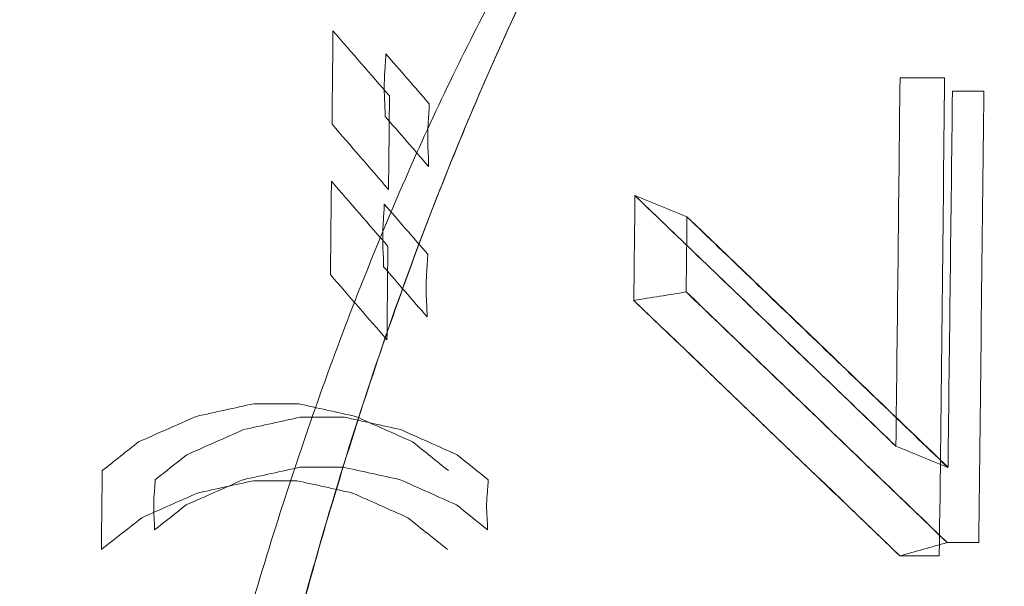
# Model space of a CAD drawing. Header units: millimetres. Extents: x -10 to 594, y 0 to 420.
# Tile 385 of 656: x 203.8049 to 203.9296, y 280.2027 to 280.2744. Entities that reach past the tile are written whole.
import ezdxf

# ---------------------------------------------------------------- set-up
doc = ezdxf.new("R2010")
doc.units = ezdxf.units.MM
doc.layers.add('1', color=7, linetype='Continuous', true_color=0xffffff)

msp = doc.modelspace()

# ---------------------------------------------------------------- linework, layer by layer
at = {"layer": '1', "color": 155, "linetype": 'Continuous', "lineweight": 18}
for points, knots in [([(203.87674, 278.47357), (203.79781, 278.47341), (203.64099, 278.50646), (203.34149, 278.70034), (203.01215, 279.17146), (202.74375, 280.01789), (202.64785, 281.01625), (202.74375, 282.01461), (203.01215, 282.86104), (203.34149, 283.33215), (203.64099, 283.52603), (203.79781, 283.55909), (203.87674, 283.55892)], [0, 0, 0, 0, 0.0625, 0.125, 0.25, 0.375, 0.5, 0.625, 0.75, 0.875, 0.9375, 1, 1, 1, 1]), ([(203.87674, 283.55892), (203.79781, 283.55909), (203.64099, 283.52603), (203.34149, 283.33215), (203.01215, 282.86104), (202.74375, 282.01461), (202.64785, 281.01625), (202.74375, 280.01789), (203.01215, 279.17146), (203.34149, 278.70034), (203.64099, 278.50646), (203.79781, 278.47341), (203.87674, 278.47357)], [0, 0, 0, 0, 0.0625, 0.125, 0.25, 0.375, 0.5, 0.625, 0.75, 0.875, 0.9375, 1, 1, 1, 1]), ([(203.89065, 278.4889), (203.81225, 278.48873), (203.6565, 278.52159), (203.35905, 278.7143), (203.032, 279.18258), (202.76552, 280.0239), (202.67033, 281.01625), (202.76552, 282.00859), (203.032, 282.84992), (203.35905, 283.31819), (203.6565, 283.51091), (203.81225, 283.54376), (203.89065, 283.54359)], [0, 0, 0, 0, 0.0625, 0.125, 0.25, 0.375, 0.5, 0.625, 0.75, 0.875, 0.9375, 1, 1, 1, 1]), ([(203.89065, 283.54359), (203.81225, 283.54376), (203.6565, 283.51091), (203.35905, 283.31819), (203.032, 282.84992), (202.76552, 282.00859), (202.67033, 281.01625), (202.76552, 280.0239), (203.032, 279.18258), (203.35905, 278.7143), (203.6565, 278.52159), (203.81225, 278.48873), (203.89065, 278.4889)], [0, 0, 0, 0, 0.0625, 0.125, 0.25, 0.375, 0.5, 0.625, 0.75, 0.875, 0.9375, 1, 1, 1, 1]), ([(203.9277, 283.34978), (203.85515, 283.34994), (203.71099, 283.3196), (203.43567, 283.14166), (203.13328, 282.7093), (202.88785, 281.93249), (202.80052, 281.01625), (202.88785, 280.1), (203.13328, 279.32319), (203.43567, 278.89083), (203.71099, 278.71289), (203.85515, 278.68255), (203.9277, 278.68271)], [0, 0, 0, 0, 0.0625, 0.125, 0.25, 0.375, 0.5, 0.625, 0.75, 0.875, 0.9375, 1, 1, 1, 1]), ([(203.9277, 278.68271), (203.85515, 278.68255), (203.71099, 278.71289), (203.43567, 278.89083), (203.13328, 279.32319), (202.88785, 280.1), (202.80052, 281.01625), (202.88785, 281.93249), (203.13328, 282.7093), (203.43567, 283.14166), (203.71099, 283.3196), (203.85515, 283.34994), (203.9277, 283.34978)], [0, 0, 0, 0, 0.0625, 0.125, 0.25, 0.375, 0.5, 0.625, 0.75, 0.875, 0.9375, 1, 1, 1, 1]), ([(204.40352, 278.79375), (204.33394, 278.7936), (204.19588, 278.82249), (203.93276, 278.99196), (203.64432, 279.40375), (203.41025, 280.1436), (203.32698, 281.01625), (203.41025, 281.88889), (203.64432, 282.62874), (203.93276, 283.04053), (204.19588, 283.21), (204.33394, 283.23889), (204.40352, 283.23875)], [0, 0, 0, 0, 0.0625, 0.125, 0.25, 0.375, 0.5, 0.625, 0.75, 0.875, 0.9375, 1, 1, 1, 1]), ([(204.40352, 283.23875), (204.40271, 283.23875), (204.40107, 283.23875), (204.39862, 283.23873), (204.39617, 283.23871), (204.39372, 283.23867), (204.39127, 283.23862), (204.38882, 283.23856), (204.38637, 283.23849), (204.38392, 283.23841), (204.38148, 283.23831), (204.37903, 283.2382), (204.37658, 283.23808), (204.37414, 283.23795), (204.37169, 283.23781), (204.36925, 283.23765), (204.36681, 283.23748), (204.36437, 283.2373), (204.36193, 283.23711), (204.35949, 283.23691), (204.35705, 283.23669), (204.35461, 283.23646), (204.35217, 283.23622), (204.34973, 283.23597), (204.34729, 283.23571), (204.34486, 283.23543), (204.34242, 283.23515), (204.33999, 283.23485), (204.33755, 283.23453), (204.33512, 283.23421), (204.33269, 283.23388), (204.33026, 283.23353), (204.32782, 283.23317), (204.32539, 283.2328), (204.32296, 283.23242), (204.32053, 283.23202), (204.31811, 283.23161), (204.31568, 283.2312), (204.31325, 283.23076), (204.31082, 283.23032), (204.3084, 283.22987), (204.30597, 283.2294), (204.30355, 283.22892), (204.30113, 283.22843), (204.2987, 283.22793), (204.29628, 283.22741), (204.29386, 283.22689), (204.29144, 283.22635), (204.28902, 283.2258), (204.2866, 283.22524), (204.28418, 283.22466), (204.28176, 283.22408), (204.27934, 283.22348), (204.27692, 283.22287), (204.27451, 283.22225), (204.27209, 283.22161), (204.26968, 283.22097), (204.26726, 283.22031), (204.26485, 283.21964), (204.26243, 283.21896), (204.26002, 283.21827), (204.25761, 283.21756), (204.2552, 283.21684), (204.25279, 283.21611), (204.25038, 283.21537), (204.24797, 283.21462), (204.24556, 283.21385), (204.24315, 283.21308), (204.24074, 283.21229), (204.23834, 283.21149), (204.23593, 283.21067), (204.23352, 283.20985), (204.23112, 283.20901), (204.22871, 283.20816), (204.22631, 283.2073), (204.22391, 283.20643), (204.2215, 283.20555), (204.2191, 283.20465), (204.2167, 283.20374), (204.2143, 283.20282), (204.2119, 283.20189), (204.2095, 283.20094), (204.2071, 283.19999), (204.2047, 283.19902), (204.2023, 283.19804), (204.1999, 283.19705), (204.18479, 283.19072), (204.15713, 283.17787), (204.1173, 283.15582), (204.07802, 283.13051), (204.03929, 283.10193), (203.99797, 283.06746), (203.95432, 283.02621), (203.90866, 282.97716), (203.86414, 282.9233), (203.82084, 282.86476), (203.77892, 282.80184), (203.73854, 282.73473), (203.69979, 282.66355), (203.6627, 282.5884), (203.62734, 282.50947), (203.59381, 282.42691), (203.56215, 282.34083), (203.52913, 282.2415), (203.49572, 282.1281), (203.46318, 281.99979), (203.43707, 281.87842), (203.41636, 281.76547), (203.40009, 281.66198), (203.38623, 281.55674), (203.37481, 281.44998), (203.36586, 281.34218), (203.35944, 281.23381), (203.35559, 281.12513), (203.35431, 281.01625), (203.35559, 280.90737), (203.35944, 280.79869), (203.36586, 280.69032), (203.37481, 280.58252), (203.38623, 280.47576), (203.40009, 280.37052), (203.41635, 280.26703), (203.435, 280.16536), (203.45597, 280.06574), (203.47923, 279.96839), (203.50473, 279.87344), (203.53242, 279.78108), (203.56215, 279.69166), (203.5938, 279.60559), (203.62734, 279.52303), (203.66269, 279.44409), (203.69978, 279.36894), (203.73854, 279.29777), (203.77891, 279.23066), (203.82084, 279.16773), (203.86414, 279.1092), (203.90865, 279.05534), (203.95432, 279.00629), (204.00109, 278.96208), (204.04887, 278.92281), (204.09755, 278.8886), (204.14711, 278.8595), (204.18209, 278.84287), (204.20193, 278.8346), (204.20637, 278.83279), (204.2108, 278.83103), (204.21523, 278.8293), (204.21967, 278.82762), (204.22411, 278.82598), (204.22855, 278.82438), (204.233, 278.82282), (204.23744, 278.8213), (204.24189, 278.81982), (204.24634, 278.81838), (204.25079, 278.81698), (204.25525, 278.81563), (204.2597, 278.81431), (204.26416, 278.81304), (204.26862, 278.8118), (204.27309, 278.81061), (204.27755, 278.80946), (204.28202, 278.80834), (204.28649, 278.80727), (204.29096, 278.80624), (204.29543, 278.80525), (204.29991, 278.8043), (204.30439, 278.8034), (204.30887, 278.80253), (204.31335, 278.8017), (204.31784, 278.80092), (204.32233, 278.80017), (204.32682, 278.79947), (204.33131, 278.79881), (204.33581, 278.79818), (204.3403, 278.7976), (204.3448, 278.79706), (204.34931, 278.79656), (204.35381, 278.7961), (204.35832, 278.79568), (204.36283, 278.7953), (204.36734, 278.79497), (204.37185, 278.79467), (204.37637, 278.79442), (204.38089, 278.7942), (204.38541, 278.79403), (204.38994, 278.79389), (204.39446, 278.7938), (204.39899, 278.79375), (204.40201, 278.79375), (204.40352, 278.79375)], [0, 0, 0, 0, 0.000746, 0.001492, 0.002237, 0.002983, 0.003728, 0.004473, 0.005218, 0.005962, 0.006707, 0.007451, 0.008195, 0.008939, 0.009683, 0.010427, 0.01117, 0.011913, 0.012657, 0.0134, 0.014143, 0.014885, 0.015628, 0.016371, 0.017113, 0.017855, 0.018598, 0.01934, 0.020082, 0.020824, 0.021566, 0.022307, 0.023049, 0.023791, 0.024532, 0.025274, 0.026015, 0.026757, 0.027498, 0.028239, 0.02898, 0.029722, 0.030463, 0.031204, 0.031945, 0.032686, 0.033427, 0.034168, 0.034909, 0.03565, 0.036391, 0.037132, 0.037874, 0.038615, 0.039356, 0.040097, 0.040838, 0.041579, 0.04232, 0.043062, 0.043803, 0.044545, 0.045286, 0.046027, 0.046769, 0.047511, 0.048252, 0.048994, 0.049736, 0.050478, 0.05122, 0.051962, 0.052705, 0.053447, 0.054189, 0.054932, 0.055675, 0.056418, 0.057161, 0.057904, 0.058647, 0.05939, 0.060134, 0.060878, 0.061621, 0.062365, 0.06311, 0.075698, 0.088229, 0.100725, 0.113207, 0.125697, 0.14129, 0.156857, 0.172441, 0.188081, 0.20372, 0.219302, 0.234867, 0.250452, 0.266047, 0.281627, 0.297231, 0.312895, 0.333766, 0.354549, 0.375329, 0.390906, 0.406468, 0.422052, 0.437697, 0.453344, 0.468917, 0.484456, 0.499999, 0.515541, 0.531079, 0.546652, 0.5623, 0.577944, 0.593528, 0.60909, 0.624668, 0.640257, 0.655835, 0.67144, 0.687107, 0.70277, 0.718373, 0.733954, 0.74955, 0.765134, 0.780698, 0.796281, 0.811921, 0.82756, 0.843143, 0.858711, 0.874306, 0.889914, 0.905519, 0.921164, 0.93689, 0.938265, 0.93964, 0.941013, 0.942387, 0.94376, 0.945132, 0.946504, 0.947876, 0.949247, 0.950618, 0.951989, 0.953359, 0.954729, 0.956099, 0.957469, 0.958839, 0.960208, 0.961578, 0.962947, 0.964317, 0.965686, 0.967055, 0.968425, 0.969794, 0.971164, 0.972534, 0.973903, 0.975274, 0.976644, 0.978014, 0.979385, 0.980756, 0.982128, 0.9835, 0.984872, 0.986244, 0.987618, 0.988991, 0.990365, 0.99174, 0.993115, 0.994491, 0.995867, 0.997244, 0.998622, 1, 1, 1, 1]), ([(203.85126, 280.27012), (203.85126, 280.27005), (203.85126, 280.26989), (203.85125, 280.26963), (203.85123, 280.26932), (203.85121, 280.26897), (203.85119, 280.26857), (203.85115, 280.26811), (203.85112, 280.26762), (203.85109, 280.26711), (203.85108, 280.26663), (203.85106, 280.266), (203.85107, 280.26518), (203.85111, 280.26434), (203.85114, 280.26366), (203.85116, 280.2632), (203.85117, 280.2628), (203.85118, 280.26247), (203.85118, 280.26227), (203.85118, 280.26218)], [0, 0, 0, 0, 0.026858, 0.059608, 0.098276, 0.142879, 0.193428, 0.249928, 0.317571, 0.38169, 0.442343, 0.499596, 0.617528, 0.74944, 0.816696, 0.875361, 0.925449, 0.966982, 1, 1, 1, 1]), ([(203.85669, 280.25583), (203.85669, 280.2559), (203.85669, 280.25606), (203.85669, 280.25633), (203.85668, 280.25663), (203.85666, 280.25699), (203.85665, 280.25739), (203.85662, 280.25785), (203.8566, 280.25835), (203.85658, 280.25886), (203.85657, 280.25935), (203.85657, 280.25997), (203.8566, 280.26079), (203.85665, 280.26162), (203.8567, 280.2623), (203.85673, 280.26276), (203.85675, 280.26316), (203.85677, 280.26349), (203.85677, 280.26368), (203.85677, 280.26377)], [0, 0, 0, 0, 0.026947, 0.059792, 0.098565, 0.143284, 0.193961, 0.250603, 0.318264, 0.382416, 0.443124, 0.500461, 0.618229, 0.750067, 0.81716, 0.875679, 0.925639, 0.967064, 1, 1, 1, 1]), ([(203.91591, 280.2204), (203.9106, 280.22551), (203.89957, 280.23609), (203.88855, 280.24667), (203.88283, 280.25215)], [0, 0, 0, 0, 0.482321, 1, 1, 1, 1]), ([(203.85107, 280.25107), (203.85107, 280.251), (203.85106, 280.25084), (203.85105, 280.25058), (203.85104, 280.25027), (203.85102, 280.24992), (203.85099, 280.24952), (203.85096, 280.24906), (203.85093, 280.24857), (203.8509, 280.24806), (203.85088, 280.24758), (203.85087, 280.24695), (203.85088, 280.24613), (203.85091, 280.24529), (203.85095, 280.24461), (203.85097, 280.24415), (203.85098, 280.24375), (203.85099, 280.24342), (203.85099, 280.24322), (203.85099, 280.24313)], [0, 0, 0, 0, 0.026855, 0.059602, 0.098269, 0.142872, 0.193422, 0.249925, 0.317556, 0.38167, 0.442323, 0.499585, 0.617502, 0.749427, 0.816681, 0.875345, 0.925435, 0.966973, 1, 1, 1, 1]), ([(203.88942, 280.24946), (203.89473, 280.24436), (203.90576, 280.23378), (203.91678, 280.2232), (203.92249, 280.21771)], [0, 0, 0, 0, 0.481523, 1, 1, 1, 1]), ([(203.8565, 280.23678), (203.8565, 280.23685), (203.8565, 280.23701), (203.85649, 280.23728), (203.85648, 280.23758), (203.85647, 280.23794), (203.85645, 280.23834), (203.85642, 280.2388), (203.8564, 280.2393), (203.85638, 280.23981), (203.85637, 280.2403), (203.85637, 280.24092), (203.8564, 280.24174), (203.85645, 280.24257), (203.8565, 280.24325), (203.85653, 280.24371), (203.85656, 280.24411), (203.85657, 280.24444), (203.85658, 280.24463), (203.85658, 280.24472)], [0, 0, 0, 0, 0.026955, 0.059805, 0.098581, 0.143301, 0.193977, 0.250617, 0.318289, 0.382444, 0.443147, 0.500474, 0.61825, 0.75007, 0.817167, 0.875687, 0.925645, 0.967068, 1, 1, 1, 1]), ([(203.88269, 280.23887), (203.88831, 280.23348), (203.89955, 280.22269), (203.91079, 280.2119), (203.9164, 280.2065)], [0, 0, 0, 0, 0.499909, 1, 1, 1, 1]), ([(203.84601, 280.22408), (203.84508, 280.22408), (203.84322, 280.22408), (203.84136, 280.22408), (203.84043, 280.22408)], [0, 0, 0, 0, 0.5, 1, 1, 1, 1]), ([(203.84037, 280.21773), (203.8413, 280.21773), (203.84315, 280.21773), (203.84501, 280.21773), (203.84594, 280.21773)], [0, 0, 0, 0, 0.5, 1, 1, 1, 1]), ([(203.82203, 280.21615), (203.82203, 280.21609), (203.82203, 280.21596), (203.82202, 280.21575), (203.82201, 280.21551), (203.82199, 280.21523), (203.82196, 280.21491), (203.82193, 280.21454), (203.8219, 280.21415), (203.82187, 280.21374), (203.82186, 280.21335), (203.82185, 280.21285), (203.82185, 280.2122), (203.82189, 280.21153), (203.82193, 280.21098), (203.82195, 280.21061), (203.82196, 280.21029), (203.82197, 280.21003), (203.82197, 280.20987), (203.82197, 280.2098)], [0, 0, 0, 0, 0.026896, 0.05966, 0.098332, 0.14294, 0.193497, 0.250016, 0.317612, 0.38167, 0.442278, 0.499542, 0.617357, 0.749262, 0.816529, 0.875206, 0.925316, 0.966893, 1, 1, 1, 1]), ([(203.86417, 280.2098), (203.86417, 280.20985), (203.86417, 280.20998), (203.86416, 280.21019), (203.86415, 280.21044), (203.86414, 280.21072), (203.86412, 280.21104), (203.86409, 280.21141), (203.86407, 280.21181), (203.86405, 280.21222), (203.86404, 280.21261), (203.86404, 280.21311), (203.86406, 280.21376), (203.86412, 280.21443), (203.86417, 280.21497), (203.8642, 280.21534), (203.86422, 280.21565), (203.86423, 280.21592), (203.86424, 280.21608), (203.86424, 280.21615)], [0, 0, 0, 0, 0.027045, 0.059946, 0.098751, 0.143491, 0.194184, 0.250845, 0.318535, 0.382645, 0.443282, 0.500569, 0.618265, 0.749966, 0.817079, 0.875604, 0.925566, 0.967007, 1, 1, 1, 1])]:
    msp.add_open_spline(points, degree=3, knots=knots, dxfattribs=at)
for points, degree in [([(203.8664, 279.73949), (203.84234, 279.79248), (203.81629, 279.93097), (203.81629, 280.08089), (203.84233, 280.21941), (203.89045, 280.32543), (203.95333, 280.38282), (204.0214, 280.38283), (204.08429, 280.32547), (204.10836, 280.27245)], 2), ([(204.10836, 280.27245), (204.1044, 280.28117), (204.09609, 280.29775), (204.08259, 280.31982), (204.06816, 280.33886), (204.05296, 280.3547), (204.03713, 280.36718), (204.02081, 280.37618), (204.00418, 280.38162), (203.98738, 280.38343), (203.97058, 280.38162), (203.95395, 280.37618), (203.93764, 280.36718), (203.9218, 280.3547), (203.9066, 280.33886), (203.89218, 280.31982), (203.87867, 280.29775), (203.86621, 280.27288), (203.85491, 280.24543), (203.8449, 280.21568), (203.83625, 280.1839), (203.82906, 280.15042), (203.82339, 280.11554), (203.81931, 280.07961), (203.81684, 280.04296), (203.81601, 280.00597), (203.81684, 279.96897), (203.81931, 279.93233), (203.82339, 279.89639), (203.82906, 279.86152), (203.83625, 279.82803), (203.8449, 279.79626), (203.85491, 279.7665), (203.86244, 279.74821), (203.8664, 279.73949)], 3), ([(203.85584, 279.75295), (203.85208, 279.76123), (203.84493, 279.77861), (203.83542, 279.80686), (203.82721, 279.83702), (203.82038, 279.86882), (203.815, 279.90193), (203.81112, 279.93605), (203.80878, 279.97084), (203.808, 280.00597), (203.80878, 280.04109), (203.81112, 280.07588), (203.815, 280.11), (203.82038, 280.14312), (203.82721, 280.17491), (203.83542, 280.20508), (203.84493, 280.23333), (203.85565, 280.25939), (203.86748, 280.283), (203.88031, 280.30396), (203.894, 280.32204), (203.90844, 280.33707), (203.92347, 280.34892), (203.93896, 280.35747), (203.95476, 280.36263), (203.9707, 280.36436), (203.98665, 280.36263), (204.00245, 280.35747), (204.01793, 280.34892), (204.03297, 280.33707), (204.0474, 280.32204), (204.0611, 280.30396), (204.07392, 280.283), (204.08181, 280.26726), (204.08557, 280.25898)], 3), ([(203.84445, 280.26119), (203.84449, 280.26513), (203.84453, 280.26908), (203.84457, 280.27302)], 3), ([(203.84457, 280.27302), (203.84696, 280.27027), (203.84934, 280.26752), (203.85173, 280.26477)], 3), ([(203.8664, 279.73949), (203.87036, 279.73077), (203.87867, 279.71418), (203.89218, 279.69212), (203.9066, 279.67307), (203.9218, 279.65723), (203.93764, 279.64475), (203.95395, 279.63575), (203.97058, 279.63032), (203.98738, 279.6285), (204.00418, 279.63032), (204.02081, 279.63575), (204.03713, 279.64475), (204.05296, 279.65723), (204.06816, 279.67307), (204.08259, 279.69212), (204.09609, 279.71418), (204.10856, 279.73906), (204.11985, 279.7665), (204.12987, 279.79626), (204.13851, 279.82803), (204.1457, 279.86152), (204.15137, 279.89639), (204.15545, 279.93233), (204.15792, 279.96897), (204.15875, 280.00597), (204.15792, 280.04296), (204.15545, 280.07961), (204.15137, 280.11554), (204.1457, 280.15042), (204.13851, 280.1839), (204.12987, 280.21568), (204.11985, 280.24543), (204.11232, 280.26373), (204.10836, 280.27245)], 3), ([(204.10836, 280.27245), (204.13242, 280.21945), (204.15847, 280.08097), (204.15848, 279.93104), (204.13243, 279.79252), (204.08431, 279.6865), (204.02143, 279.62911), (203.95337, 279.6291), (203.89047, 279.68647), (203.8664, 279.73949)], 2), ([(203.85677, 280.26377), (203.85494, 280.26589), (203.8531, 280.268), (203.85126, 280.27012)], 3), ([(203.91591, 280.2204), (203.91609, 280.23596), (203.91626, 280.25151), (203.91643, 280.26706)], 3), ([(203.91643, 280.26706), (203.91832, 280.26706), (203.9202, 280.26706), (203.92208, 280.26706)], 3), ([(203.92208, 280.26706), (203.92187, 280.24688), (203.92164, 280.22669), (203.92141, 280.20651)], 3), ([(203.85173, 280.26477), (203.85169, 280.26082), (203.85165, 280.25688), (203.85161, 280.25293)], 3), ([(203.92307, 280.26536), (203.92289, 280.24948), (203.9227, 280.23361), (203.92251, 280.21773)], 3), ([(203.92705, 280.26536), (203.92573, 280.26536), (203.9244, 280.26536), (203.92307, 280.26536)], 3), ([(203.9264, 280.20821), (203.92663, 280.22726), (203.92684, 280.24631), (203.92705, 280.26536)], 3), ([(203.85118, 280.26218), (203.85302, 280.26007), (203.85486, 280.25795), (203.85669, 280.25583)], 3), ([(203.85161, 280.25293), (203.84922, 280.25568), (203.84684, 280.25843), (203.84445, 280.26119)], 3), ([(204.08557, 280.25898), (204.08933, 280.2507), (204.09648, 280.23333), (204.10599, 280.20508), (204.1142, 280.17491), (204.12102, 280.14312), (204.1264, 280.11), (204.13028, 280.07588), (204.13263, 280.04109), (204.13341, 280.00597), (204.13263, 279.97084), (204.13028, 279.93605), (204.1264, 279.90193), (204.12102, 279.86882), (204.1142, 279.83702), (204.10599, 279.80686), (204.09648, 279.77861), (204.08575, 279.75255), (204.07392, 279.72893), (204.0611, 279.70798), (204.0474, 279.6899), (204.03297, 279.67486), (204.01793, 279.66301), (204.00245, 279.65446), (203.98665, 279.6493), (203.9707, 279.64758), (203.95476, 279.6493), (203.93896, 279.65446), (203.92347, 279.66301), (203.90844, 279.67486), (203.894, 279.6899), (203.88031, 279.70798), (203.86748, 279.72893), (203.8596, 279.74467), (203.85584, 279.75295)], 3), ([(203.84425, 280.24214), (203.84429, 280.24608), (203.84433, 280.25003), (203.84437, 280.25397)], 3), ([(203.84437, 280.25397), (203.84676, 280.25122), (203.84915, 280.24847), (203.85153, 280.24572)], 3), ([(203.88269, 280.23887), (203.88274, 280.2433), (203.88279, 280.24773), (203.88284, 280.25215)], 3), ([(203.88283, 280.25215), (203.88503, 280.25125), (203.88722, 280.25036), (203.88942, 280.24946)], 3), ([(203.88284, 280.25215), (203.89387, 280.24157), (203.90489, 280.23099), (203.91591, 280.2204)], 3), ([(203.85658, 280.24472), (203.85474, 280.24684), (203.8529, 280.24895), (203.85107, 280.25107)], 3), ([(203.88943, 280.24948), (203.8894, 280.24631), (203.88936, 280.24313), (203.88933, 280.23996)], 3), ([(203.92251, 280.21773), (203.91149, 280.22832), (203.90046, 280.2389), (203.88943, 280.24948)], 3), ([(203.85153, 280.24572), (203.85149, 280.24177), (203.85145, 280.23783), (203.85141, 280.23388)], 3), ([(203.85141, 280.23388), (203.84902, 280.23663), (203.84664, 280.23938), (203.84425, 280.24214)], 3), ([(203.85099, 280.24313), (203.85282, 280.24102), (203.85466, 280.2389), (203.8565, 280.23678)], 3), ([(203.88932, 280.23994), (203.88711, 280.23958), (203.8849, 280.23923), (203.88269, 280.23887)], 3), ([(203.9224, 280.20819), (203.91138, 280.21877), (203.90036, 280.22936), (203.88932, 280.23994)], 3), ([(203.88933, 280.23996), (203.90036, 280.22937), (203.91138, 280.21879), (203.9224, 280.20821)], 3), ([(203.91641, 280.20651), (203.90517, 280.2173), (203.89394, 280.22808), (203.88269, 280.23887)], 3), ([(203.82725, 280.22418), (203.82967, 280.22471), (203.8321, 280.22525), (203.83452, 280.22578)], 3), ([(203.83452, 280.22578), (203.83641, 280.22578), (203.8383, 280.22578), (203.84018, 280.22578)], 3), ([(203.84018, 280.22578), (203.8426, 280.22525), (203.84501, 280.22471), (203.84742, 280.22418)], 3), ([(203.81994, 280.22095), (203.82238, 280.22203), (203.82481, 280.2231), (203.82725, 280.22418)], 3), ([(203.84043, 280.22408), (203.83804, 280.22355), (203.83565, 280.22302), (203.83325, 280.2225)], 3), ([(203.85316, 280.2225), (203.85078, 280.22302), (203.84839, 280.22355), (203.84601, 280.22408)], 3), ([(203.84742, 280.22418), (203.84983, 280.2231), (203.85225, 280.22203), (203.85466, 280.22095)], 3), ([(203.83325, 280.2225), (203.83085, 280.22144), (203.82845, 280.22038), (203.82605, 280.21932)], 3), ([(203.86029, 280.21932), (203.85791, 280.22038), (203.85554, 280.22144), (203.85316, 280.2225)], 3), ([(203.81533, 280.21731), (203.81687, 280.21852), (203.8184, 280.21974), (203.81994, 280.22095)], 3), ([(203.85466, 280.22095), (203.85617, 280.21974), (203.85768, 280.21852), (203.85919, 280.21731)], 3), ([(203.92249, 280.21771), (203.9203, 280.21861), (203.91811, 280.2195), (203.91591, 280.2204)], 3), ([(203.82605, 280.21932), (203.82471, 280.21826), (203.82337, 280.2172), (203.82203, 280.21615)], 3), ([(203.86424, 280.21615), (203.86292, 280.2172), (203.86161, 280.21826), (203.86029, 280.21932)], 3), ([(203.81522, 280.2073), (203.81526, 280.21064), (203.81529, 280.21397), (203.81533, 280.21731)], 3), ([(203.83318, 280.21615), (203.83558, 280.21667), (203.83797, 280.2172), (203.84037, 280.21773)], 3), ([(203.84594, 280.21773), (203.84833, 280.2172), (203.85071, 280.21667), (203.85309, 280.21615)], 3), ([(203.82598, 280.21297), (203.82838, 280.21403), (203.83078, 280.21509), (203.83318, 280.21615)], 3), ([(203.83451, 280.21603), (203.83214, 280.21551), (203.82978, 280.21499), (203.82742, 280.21446)], 3), ([(203.83999, 280.21603), (203.83816, 280.21603), (203.83634, 280.21603), (203.83451, 280.21603)], 3), ([(203.84705, 280.21446), (203.8447, 280.21499), (203.84234, 280.21551), (203.83999, 280.21603)], 3), ([(203.85309, 280.21615), (203.85547, 280.21509), (203.85785, 280.21403), (203.86022, 280.21297)], 3), ([(203.82742, 280.21446), (203.82505, 280.21342), (203.82269, 280.21238), (203.82033, 280.21134)], 3), ([(203.85407, 280.21134), (203.85173, 280.21238), (203.84939, 280.21342), (203.84705, 280.21446)], 3), ([(203.82197, 280.2098), (203.82331, 280.21085), (203.82464, 280.21191), (203.82598, 280.21297)], 3), ([(203.86022, 280.21297), (203.86154, 280.21191), (203.86285, 280.21085), (203.86417, 280.2098)], 3), ([(203.82033, 280.21134), (203.81863, 280.20999), (203.81693, 280.20865), (203.81522, 280.2073)], 3), ([(203.85908, 280.2073), (203.85741, 280.20865), (203.85574, 280.20999), (203.85407, 280.21134)], 3), ([(203.9164, 280.2065), (203.9184, 280.20707), (203.9204, 280.20763), (203.9224, 280.20819)], 3), ([(203.9224, 280.20821), (203.92373, 280.20821), (203.92507, 280.20821), (203.9264, 280.20821)], 3), ([(203.92141, 280.20651), (203.91974, 280.20651), (203.91807, 280.20651), (203.91641, 280.20651)], 3)]:
    msp.add_open_spline(points, degree=degree, dxfattribs=at)

doc.saveas('drawing.dxf')
